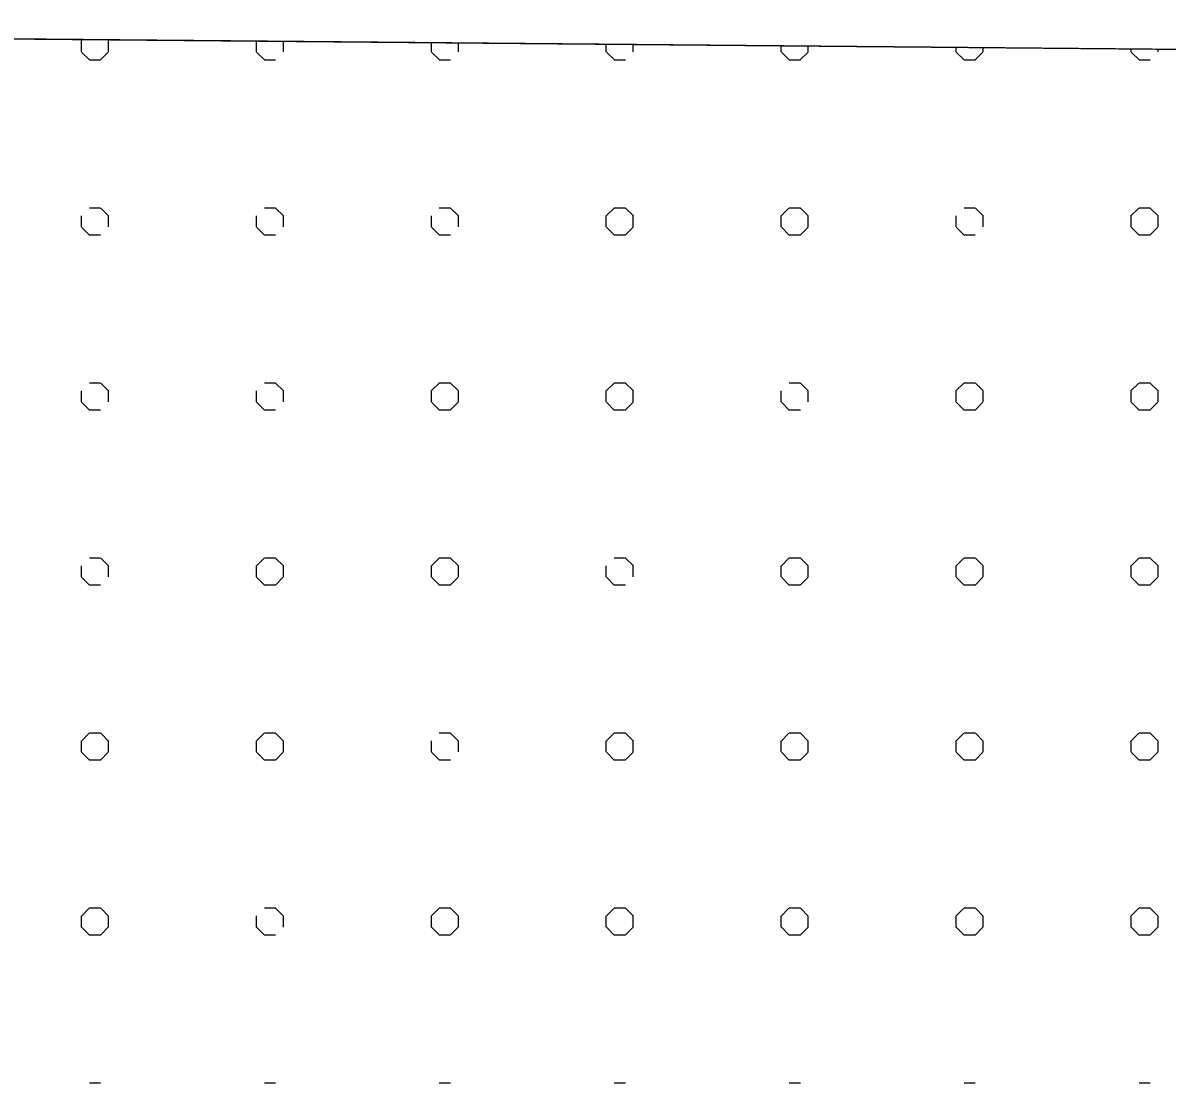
# Model space of a CAD drawing. Extents: x 427903 to 430077, y 4477233 to 4480385.
# Drawn here: x 429260.5 to 429456.7, y 4479838 to 4480019.7 of the extents above; entities that cross this region are included whole.
import ezdxf

# ---------------------------------------------------------------- set-up
doc = ezdxf.new("R2010")
doc.units = 0
for name, color, linetype in [('PL_KA_TARIM_OZEL', 7, 'Continuous'), ('rezerv yapı alan', 7, 'Continuous'), ('SıNıR', 7, 'Continuous'), ('TR_OZELMAHSUL', 7, 'Continuous')]:
    doc.layers.add(name, color=color, linetype=linetype)

msp = doc.modelspace()

# ---------------------------------------------------------------- linework, layer by layer
at = {"layer": 'PL_KA_TARIM_OZEL'}
msp.add_lwpolyline([(429757.66, 4480012.46), (429043.16, 4480018.9)], dxfattribs=at)
at = {"layer": 'rezerv yapı alan'}
msp.add_lwpolyline([(430040.04, 4478910.67), (430050.52, 4480009.82), (427929.02, 4480028.95), (427921.98, 4479290.57)], dxfattribs=at)
at = {"layer": 'SıNıR'}
msp.add_line((427929.02, 4480028.95), (430050.52, 4480009.82), dxfattribs=at)
at = {"layer": 'TR_OZELMAHSUL'}
for p, q in [((429270.51, 4480016.62), (429270.73, 4480016.85)), ((429270.54, 4480014.75), (429270.54, 4480016.66)), ((429275.19, 4480016.62), (429275, 4480016.81)), ((429275.17, 4480014.75), (429275.17, 4480016.66)), ((429300.54, 4480014.75), (429300.54, 4480016.58)), ((429305.17, 4480014.75), (429305.17, 4480016.54)), ((429330.54, 4480014.75), (429330.54, 4480016.31)), ((429335.17, 4480014.75), (429335.17, 4480016.27)), ((429360.54, 4480014.75), (429360.54, 4480016.04)), ((429365.17, 4480014.75), (429365.17, 4480016)), ((429390.54, 4480014.75), (429390.54, 4480015.77)), ((429395.17, 4480014.75), (429395.17, 4480015.73)), ((429420.54, 4480014.75), (429420.54, 4480015.5)), ((429425.17, 4480014.75), (429425.17, 4480015.46)), ((429271.92, 4480013.35), (429270.56, 4480014.71)), ((429273.78, 4480013.35), (429275.13, 4480014.71)), ((429301.92, 4480013.35), (429300.56, 4480014.71)), ((429331.92, 4480013.35), (429330.56, 4480014.71)), ((429361.92, 4480013.35), (429360.56, 4480014.71)), ((429391.92, 4480013.35), (429390.56, 4480014.71)), ((429393.77, 4480013.35), (429395.13, 4480014.71)), ((429421.92, 4480013.35), (429420.56, 4480014.71)), ((429423.77, 4480013.35), (429425.13, 4480014.7)), ((429450.54, 4480014.75), (429450.54, 4480015.23)), ((429451.91, 4480013.35), (429450.56, 4480014.71)), ((429455.17, 4480014.75), (429455.17, 4480015.19)), ((429271.9, 4480013.39), (429273.82, 4480013.39)), ((429301.9, 4480013.39), (429303.82, 4480013.39)), ((429331.9, 4480013.39), (429333.82, 4480013.39)), ((429361.9, 4480013.39), (429363.82, 4480013.39)), ((429391.9, 4480013.39), (429393.82, 4480013.39)), ((429421.9, 4480013.39), (429423.82, 4480013.39)), ((429451.9, 4480013.39), (429453.82, 4480013.39)), ((429271.9, 4479988.02), (429273.82, 4479988.02)), ((429275.19, 4479986.62), (429273.83, 4479987.98)), ((429301.9, 4479988.02), (429303.82, 4479988.02)), ((429305.19, 4479986.62), (429303.83, 4479987.98)), ((429331.9, 4479988.02), (429333.82, 4479988.02)), ((429335.19, 4479986.62), (429333.83, 4479987.98)), ((429360.5, 4479986.62), (429361.86, 4479987.98)), ((429361.9, 4479988.02), (429363.82, 4479988.02)), ((429365.19, 4479986.62), (429363.83, 4479987.98)), ((429390.5, 4479986.62), (429391.86, 4479987.98)), ((429391.9, 4479988.02), (429393.82, 4479988.02)), ((429395.18, 4479986.62), (429393.83, 4479987.98)), ((429421.9, 4479988.02), (429423.82, 4479988.02)), ((429425.18, 4479986.62), (429423.83, 4479987.98)), ((429450.5, 4479986.62), (429451.86, 4479987.97)), ((429450.5, 4479986.62), (429451.86, 4479987.97)), ((429451.9, 4479988.02), (429453.82, 4479988.02)), ((429455.18, 4479986.62), (429453.83, 4479987.98)), ((429270.54, 4479984.75), (429270.54, 4479986.66)), ((429275.17, 4479984.75), (429275.17, 4479986.66)), ((429300.54, 4479984.75), (429300.54, 4479986.66)), ((429305.17, 4479984.75), (429305.17, 4479986.66)), ((429330.54, 4479984.75), (429330.54, 4479986.66)), ((429335.17, 4479984.75), (429335.17, 4479986.66)), ((429360.54, 4479984.75), (429360.54, 4479986.66)), ((429365.17, 4479984.75), (429365.17, 4479986.66)), ((429390.54, 4479984.75), (429390.54, 4479986.66)), ((429395.17, 4479984.75), (429395.17, 4479986.66)), ((429420.54, 4479984.75), (429420.54, 4479986.66)), ((429425.17, 4479984.75), (429425.17, 4479986.66)), ((429450.54, 4479984.75), (429450.54, 4479986.66)), ((429455.17, 4479984.75), (429455.17, 4479986.66)), ((429271.92, 4479983.35), (429270.56, 4479984.71)), ((429301.92, 4479983.35), (429300.56, 4479984.71)), ((429331.92, 4479983.35), (429330.56, 4479984.71)), ((429361.92, 4479983.35), (429360.56, 4479984.71)), ((429363.77, 4479983.35), (429365.13, 4479984.71)), ((429391.91, 4479983.35), (429390.56, 4479984.71)), ((429393.77, 4479983.35), (429395.13, 4479984.71)), ((429421.91, 4479983.35), (429420.56, 4479984.71)), ((429451.91, 4479983.35), (429450.56, 4479984.71)), ((429453.77, 4479983.35), (429455.13, 4479984.7)), ((429453.77, 4479983.35), (429455.13, 4479984.7)), ((429271.9, 4479983.39), (429273.82, 4479983.39)), ((429301.9, 4479983.39), (429303.82, 4479983.39)), ((429331.9, 4479983.39), (429333.82, 4479983.39)), ((429361.9, 4479983.39), (429363.82, 4479983.39)), ((429391.9, 4479983.39), (429393.82, 4479983.39)), ((429421.9, 4479983.39), (429423.82, 4479983.39)), ((429451.9, 4479983.39), (429453.82, 4479983.39)), ((429270.54, 4479954.75), (429270.54, 4479956.66)), ((429271.9, 4479958.02), (429273.82, 4479958.02)), ((429275.19, 4479956.63), (429273.83, 4479957.98)), ((429275.17, 4479954.75), (429275.17, 4479956.66)), ((429300.54, 4479954.75), (429300.54, 4479956.66)), ((429301.9, 4479958.02), (429303.82, 4479958.02)), ((429305.18, 4479956.63), (429303.83, 4479957.98)), ((429305.17, 4479954.75), (429305.17, 4479956.66)), ((429330.51, 4479956.62), (429331.86, 4479957.98)), ((429330.54, 4479954.75), (429330.54, 4479956.66)), ((429331.9, 4479958.02), (429333.82, 4479958.02)), ((429335.18, 4479956.63), (429333.83, 4479957.98)), ((429335.17, 4479954.75), (429335.17, 4479956.66)), ((429360.5, 4479956.62), (429361.86, 4479957.98)), ((429360.54, 4479954.75), (429360.54, 4479956.66)), ((429361.9, 4479958.02), (429363.82, 4479958.02)), ((429365.18, 4479956.63), (429363.83, 4479957.98)), ((429365.17, 4479954.75), (429365.17, 4479956.66)), ((429390.54, 4479954.75), (429390.54, 4479956.66)), ((429391.9, 4479958.02), (429393.82, 4479958.02)), ((429395.18, 4479956.63), (429393.83, 4479957.98)), ((429395.17, 4479954.75), (429395.17, 4479956.66)), ((429420.5, 4479956.62), (429421.86, 4479957.98)), ((429420.5, 4479956.62), (429421.86, 4479957.98)), ((429420.54, 4479954.75), (429420.54, 4479956.66)), ((429421.9, 4479958.02), (429423.82, 4479958.02)), ((429425.18, 4479956.63), (429423.83, 4479957.98)), ((429425.17, 4479954.75), (429425.17, 4479956.66)), ((429450.5, 4479956.62), (429451.86, 4479957.97)), ((429450.54, 4479954.75), (429450.54, 4479956.66)), ((429451.9, 4479958.02), (429453.82, 4479958.02)), ((429455.18, 4479956.63), (429453.83, 4479957.98)), ((429455.17, 4479954.75), (429455.17, 4479956.66)), ((429271.92, 4479953.36), (429270.56, 4479954.71)), ((429301.91, 4479953.36), (429300.56, 4479954.71)), ((429331.91, 4479953.36), (429330.56, 4479954.71)), ((429333.78, 4479953.35), (429335.13, 4479954.71)), ((429361.91, 4479953.36), (429360.56, 4479954.71)), ((429363.77, 4479953.35), (429365.13, 4479954.71)), ((429391.91, 4479953.36), (429390.56, 4479954.71)), ((429421.91, 4479953.36), (429420.56, 4479954.71)), ((429423.77, 4479953.35), (429425.13, 4479954.71)), ((429423.77, 4479953.35), (429425.13, 4479954.71)), ((429451.91, 4479953.36), (429450.56, 4479954.71)), ((429453.77, 4479953.35), (429455.13, 4479954.7)), ((429271.9, 4479953.39), (429273.82, 4479953.39)), ((429301.9, 4479953.39), (429303.82, 4479953.39)), ((429331.9, 4479953.39), (429333.82, 4479953.39)), ((429361.9, 4479953.39), (429363.82, 4479953.39)), ((429391.9, 4479953.39), (429393.82, 4479953.39)), ((429421.9, 4479953.39), (429423.82, 4479953.39)), ((429451.9, 4479953.39), (429453.82, 4479953.39)), ((429271.9, 4479928.02), (429273.82, 4479928.02)), ((429275.18, 4479926.63), (429273.83, 4479927.98)), ((429300.51, 4479926.62), (429301.86, 4479927.98)), ((429301.9, 4479928.02), (429303.82, 4479928.02)), ((429305.18, 4479926.63), (429303.83, 4479927.98)), ((429330.51, 4479926.62), (429331.86, 4479927.98)), ((429331.9, 4479928.02), (429333.82, 4479928.02)), ((429335.18, 4479926.63), (429333.83, 4479927.98)), ((429361.9, 4479928.02), (429363.82, 4479928.02)), ((429365.18, 4479926.63), (429363.83, 4479927.98)), ((429390.5, 4479926.62), (429391.86, 4479927.98)), ((429390.5, 4479926.62), (429391.86, 4479927.98)), ((429391.9, 4479928.02), (429393.82, 4479928.02)), ((429395.18, 4479926.63), (429393.83, 4479927.98)), ((429420.5, 4479926.62), (429421.86, 4479927.98)), ((429421.9, 4479928.02), (429423.82, 4479928.02)), ((429425.18, 4479926.63), (429423.83, 4479927.98)), ((429450.5, 4479926.62), (429451.86, 4479927.97)), ((429451.9, 4479928.02), (429453.82, 4479928.02)), ((429455.18, 4479926.63), (429453.83, 4479927.98)), ((429270.54, 4479924.75), (429270.54, 4479926.66)), ((429275.17, 4479924.75), (429275.17, 4479926.66)), ((429300.54, 4479924.75), (429300.54, 4479926.66)), ((429305.17, 4479924.75), (429305.17, 4479926.66)), ((429330.54, 4479924.75), (429330.54, 4479926.66)), ((429335.17, 4479924.75), (429335.17, 4479926.66)), ((429360.54, 4479924.75), (429360.54, 4479926.66)), ((429365.17, 4479924.75), (429365.17, 4479926.66)), ((429390.54, 4479924.75), (429390.54, 4479926.66)), ((429395.17, 4479924.75), (429395.17, 4479926.66)), ((429420.54, 4479924.75), (429420.54, 4479926.66)), ((429425.17, 4479924.75), (429425.17, 4479926.66)), ((429450.54, 4479924.75), (429450.54, 4479926.66)), ((429455.17, 4479924.75), (429455.17, 4479926.66)), ((429271.91, 4479923.36), (429270.56, 4479924.71)), ((429271.9, 4479923.39), (429273.82, 4479923.39)), ((429301.91, 4479923.36), (429300.56, 4479924.71)), ((429301.9, 4479923.39), (429303.82, 4479923.39)), ((429303.78, 4479923.35), (429305.13, 4479924.71)), ((429331.91, 4479923.36), (429330.56, 4479924.71)), ((429331.9, 4479923.39), (429333.82, 4479923.39)), ((429333.78, 4479923.35), (429335.13, 4479924.71)), ((429361.91, 4479923.36), (429360.56, 4479924.71)), ((429361.9, 4479923.39), (429363.82, 4479923.39)), ((429391.91, 4479923.36), (429390.56, 4479924.71)), ((429391.9, 4479923.39), (429393.82, 4479923.39)), ((429393.77, 4479923.35), (429395.13, 4479924.71)), ((429393.77, 4479923.35), (429395.13, 4479924.71)), ((429421.91, 4479923.36), (429420.56, 4479924.71)), ((429421.9, 4479923.39), (429423.82, 4479923.39)), ((429423.77, 4479923.35), (429425.13, 4479924.71)), ((429451.91, 4479923.36), (429450.56, 4479924.71)), ((429451.9, 4479923.39), (429453.82, 4479923.39)), ((429453.77, 4479923.35), (429455.13, 4479924.7)), ((429270.51, 4479896.63), (429271.86, 4479897.98)), ((429271.9, 4479898.02), (429273.82, 4479898.02)), ((429275.18, 4479896.63), (429273.83, 4479897.98)), ((429275.18, 4479896.63), (429273.83, 4479897.98)), ((429300.51, 4479896.62), (429301.86, 4479897.98)), ((429301.9, 4479898.02), (429303.82, 4479898.02)), ((429305.18, 4479896.63), (429303.83, 4479897.98)), ((429331.9, 4479898.02), (429333.82, 4479898.02)), ((429335.18, 4479896.63), (429333.83, 4479897.98)), ((429360.5, 4479896.62), (429361.86, 4479897.98)), ((429360.5, 4479896.62), (429361.86, 4479897.98)), ((429361.9, 4479898.02), (429363.82, 4479898.02)), ((429365.18, 4479896.63), (429363.83, 4479897.98)), ((429390.5, 4479896.62), (429391.86, 4479897.98)), ((429391.9, 4479898.02), (429393.82, 4479898.02)), ((429395.18, 4479896.63), (429393.83, 4479897.98)), ((429420.5, 4479896.62), (429421.86, 4479897.98)), ((429421.9, 4479898.02), (429423.82, 4479898.02)), ((429425.18, 4479896.63), (429423.83, 4479897.98)), ((429450.5, 4479896.62), (429451.86, 4479897.98)), ((429451.9, 4479898.02), (429453.82, 4479898.02)), ((429455.18, 4479896.63), (429453.83, 4479897.98)), ((429270.54, 4479894.75), (429270.54, 4479896.66)), ((429275.17, 4479894.75), (429275.17, 4479896.66)), ((429300.54, 4479894.75), (429300.54, 4479896.66)), ((429305.17, 4479894.75), (429305.17, 4479896.66)), ((429330.54, 4479894.75), (429330.54, 4479896.66)), ((429335.17, 4479894.75), (429335.17, 4479896.66)), ((429360.54, 4479894.75), (429360.54, 4479896.66)), ((429365.17, 4479894.75), (429365.17, 4479896.66)), ((429390.54, 4479894.75), (429390.54, 4479896.66)), ((429395.17, 4479894.75), (429395.17, 4479896.66)), ((429420.54, 4479894.75), (429420.54, 4479896.66)), ((429425.17, 4479894.75), (429425.17, 4479896.66)), ((429450.54, 4479894.75), (429450.54, 4479896.66)), ((429455.17, 4479894.75), (429455.17, 4479896.66)), ((429271.91, 4479893.36), (429270.56, 4479894.71)), ((429271.91, 4479893.36), (429270.56, 4479894.71)), ((429273.78, 4479893.36), (429275.13, 4479894.71)), ((429301.91, 4479893.36), (429300.56, 4479894.71)), ((429303.78, 4479893.35), (429305.13, 4479894.71)), ((429331.91, 4479893.36), (429330.56, 4479894.71)), ((429361.91, 4479893.36), (429360.56, 4479894.71)), ((429363.77, 4479893.35), (429365.13, 4479894.71)), ((429363.77, 4479893.35), (429365.13, 4479894.71)), ((429391.91, 4479893.36), (429390.56, 4479894.71)), ((429393.77, 4479893.35), (429395.13, 4479894.71)), ((429421.91, 4479893.36), (429420.56, 4479894.71)), ((429423.77, 4479893.35), (429425.13, 4479894.71)), ((429451.91, 4479893.36), (429450.56, 4479894.71)), ((429453.77, 4479893.35), (429455.13, 4479894.71)), ((429271.9, 4479893.39), (429273.82, 4479893.39)), ((429301.9, 4479893.39), (429303.82, 4479893.39)), ((429331.9, 4479893.39), (429333.82, 4479893.39)), ((429361.9, 4479893.39), (429363.82, 4479893.39)), ((429391.9, 4479893.39), (429393.82, 4479893.39)), ((429421.9, 4479893.39), (429423.82, 4479893.39)), ((429451.9, 4479893.39), (429453.82, 4479893.39)), ((429270.51, 4479866.63), (429271.86, 4479867.98)), ((429270.54, 4479864.75), (429270.54, 4479866.66)), ((429271.9, 4479868.02), (429273.82, 4479868.02)), ((429275.18, 4479866.63), (429273.83, 4479867.98)), ((429275.18, 4479866.63), (429273.83, 4479867.98)), ((429275.17, 4479864.75), (429275.17, 4479866.66)), ((429300.54, 4479864.75), (429300.54, 4479866.66)), ((429301.9, 4479868.02), (429303.82, 4479868.02)), ((429305.18, 4479866.63), (429303.83, 4479867.98)), ((429305.18, 4479866.63), (429303.83, 4479867.98)), ((429305.17, 4479864.75), (429305.17, 4479866.66)), ((429330.51, 4479866.62), (429331.86, 4479867.98)), ((429330.51, 4479866.62), (429331.86, 4479867.98)), ((429330.54, 4479864.75), (429330.54, 4479866.66)), ((429331.9, 4479868.02), (429333.82, 4479868.02)), ((429335.18, 4479866.63), (429333.83, 4479867.98)), ((429335.17, 4479864.75), (429335.17, 4479866.66)), ((429360.5, 4479866.62), (429361.86, 4479867.98)), ((429360.54, 4479864.75), (429360.54, 4479866.66)), ((429361.9, 4479868.02), (429363.82, 4479868.02)), ((429365.18, 4479866.63), (429363.83, 4479867.98)), ((429365.17, 4479864.75), (429365.17, 4479866.66)), ((429390.5, 4479866.62), (429391.86, 4479867.98)), ((429390.54, 4479864.75), (429390.54, 4479866.66)), ((429391.9, 4479868.02), (429393.82, 4479868.02)), ((429395.18, 4479866.63), (429393.83, 4479867.98)), ((429395.17, 4479864.75), (429395.17, 4479866.66)), ((429420.5, 4479866.62), (429421.86, 4479867.98)), ((429420.54, 4479864.75), (429420.54, 4479866.66)), ((429421.9, 4479868.02), (429423.82, 4479868.02)), ((429425.18, 4479866.63), (429423.83, 4479867.98)), ((429425.17, 4479864.75), (429425.17, 4479866.66)), ((429450.5, 4479866.62), (429451.86, 4479867.98)), ((429450.54, 4479864.75), (429450.54, 4479866.66)), ((429451.9, 4479868.02), (429453.82, 4479868.02)), ((429455.18, 4479866.63), (429453.83, 4479867.98)), ((429455.17, 4479864.75), (429455.17, 4479866.66)), ((429271.91, 4479863.36), (429270.56, 4479864.71)), ((429271.91, 4479863.36), (429270.56, 4479864.71)), ((429273.78, 4479863.36), (429275.13, 4479864.71)), ((429301.91, 4479863.36), (429300.56, 4479864.71)), ((429301.91, 4479863.36), (429300.56, 4479864.71)), ((429331.91, 4479863.36), (429330.56, 4479864.71)), ((429333.78, 4479863.35), (429335.13, 4479864.71)), ((429333.78, 4479863.35), (429335.13, 4479864.71)), ((429361.91, 4479863.36), (429360.56, 4479864.71)), ((429363.77, 4479863.35), (429365.13, 4479864.71)), ((429391.91, 4479863.36), (429390.56, 4479864.71)), ((429393.77, 4479863.35), (429395.13, 4479864.71)), ((429421.91, 4479863.36), (429420.56, 4479864.71)), ((429423.77, 4479863.35), (429425.13, 4479864.71)), ((429451.91, 4479863.36), (429450.56, 4479864.71)), ((429453.77, 4479863.35), (429455.13, 4479864.71)), ((429271.9, 4479863.39), (429273.82, 4479863.39)), ((429301.9, 4479863.39), (429303.82, 4479863.39)), ((429331.9, 4479863.39), (429333.82, 4479863.39)), ((429361.9, 4479863.39), (429363.82, 4479863.39)), ((429391.9, 4479863.39), (429393.82, 4479863.39)), ((429421.9, 4479863.39), (429423.82, 4479863.39)), ((429451.9, 4479863.39), (429453.82, 4479863.39)), ((429271.9, 4479838.02), (429273.82, 4479838.02)), ((429301.9, 4479838.02), (429303.82, 4479838.02)), ((429331.9, 4479838.02), (429333.82, 4479838.02)), ((429361.9, 4479838.02), (429363.82, 4479838.02)), ((429391.9, 4479838.02), (429393.82, 4479838.02)), ((429421.9, 4479838.02), (429423.82, 4479838.02)), ((429451.9, 4479838.02), (429453.82, 4479838.02))]:
    msp.add_line(p, q, dxfattribs=at)

doc.saveas('drawing.dxf')
